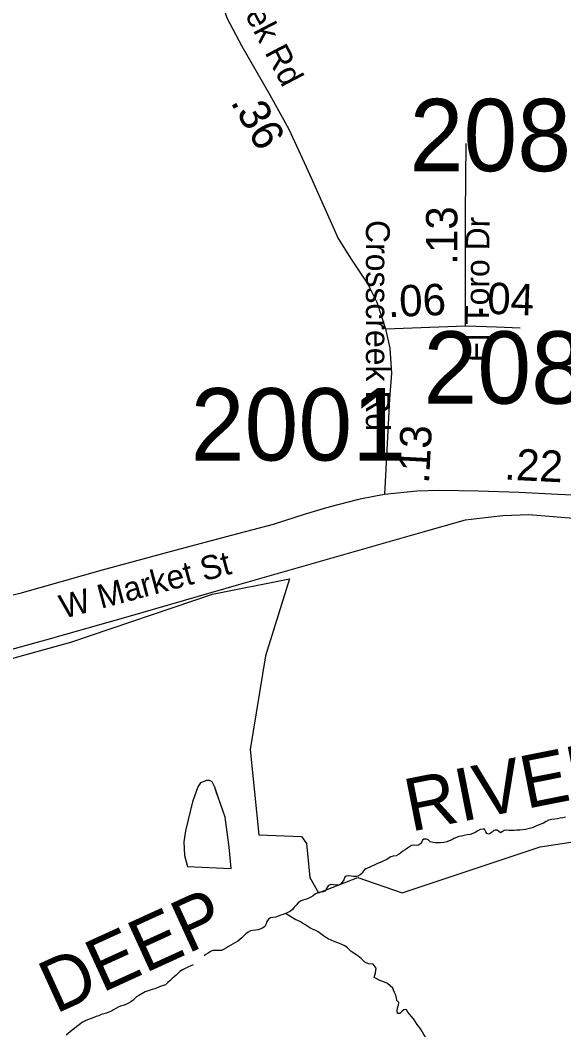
# Model space of a CAD drawing. Extents: x 1662474 to 1856135, y 779280 to 917889.
# Drawn here: x 1696691 to 1698854, y 859687 to 863724 of the extents above; entities that cross this region are included whole.
import ezdxf

# ---------------------------------------------------------------- set-up
doc = ezdxf.new("R2010")
doc.units = 0
for name, color, linetype in [('Cogo Default Point CELL', 7, 'Continuous'), ('Exist Boundary Political City Limit New', 7, 'Continuous'), ('Exist Hydrographic Creek Single Shore', 7, 'Continuous'), ('Exist Hydrographic Misc Water Feature', 7, 'Continuous'), ('Exist Hydrographic River Shore Label', 7, 'Continuous'), ('Exist Railroad Mainline', 7, 'Continuous'), ('Exist Road Secondary Mileage Tenths English Label', 7, 'Continuous'), ('Exist Road Secondary Type 51 Attributed', 7, 'Continuous'), ('Exist Road Secondary Type 51 Label', 7, 'Continuous'), ('Map Preparation Boundary City Limit Buffer Line', 7, 'Continuous')]:
    doc.layers.add(name, color=color, linetype=linetype)

msp = doc.modelspace()

# ---------------------------------------------------------------- linework, layer by layer
at = {"layer": 'Exist Boundary Political City Limit New'}
for points in [[(1692982.2, 859334.3), (1693034.2, 860266.6), (1693537.8, 860321.8), (1693547.5, 860565.4), (1693796.8, 860563.4), (1694102.4, 860570.2), (1694414.8, 860604.1), (1694652.4, 860651.6), (1694754.2, 860685.6), (1694896.8, 860760.3), (1695080.1, 860828.2), (1695154.9, 860835), (1695698, 861126.9), (1695806.6, 861167.7), (1695813.5, 861038.7), (1695867.8, 861045.5), (1695861, 860964), (1696893.1, 861249.2), (1697456.6, 861439.3), (1697762.2, 861500.4), (1697667.1, 861194.9)], [(1697667.1, 861194.9), (1697606, 860821.4), (1697640, 860481.9), (1697809.8, 860475.1), (1697830.1, 860447.9), (1697843.8, 860312.1), (1697877.6, 860251.1), (1698033.9, 860312.1), (1698210.4, 860251.1), (1698760.4, 860434.4), (1699161, 860495.5), (1699228.9, 860461.6), (1700159.1, 860549.8), (1700193.1, 860576.9), (1700328.9, 860597.3), (1700240.6, 860189.9), (1700478.2, 860128.8), (1700172.8, 859633.1)]]:
    msp.add_lwpolyline(points, dxfattribs=at)
at = {"layer": 'Exist Hydrographic Creek Single Shore'}
for points in [[(1698860.9, 860552.3), (1698850.1, 860549.9), (1698839.6, 860548.1), (1698828.4, 860546.2), (1698818.4, 860544.9), (1698806.5, 860543.4), (1698793.8, 860541), (1698783.5, 860534.8), (1698773, 860528.4), (1698762.8, 860523.9), (1698751.8, 860520.6), (1698742.8, 860516.4), (1698732.8, 860511.6), (1698723.1, 860508.2), (1698712.1, 860505.6), (1698701.6, 860503.5), (1698689.8, 860501.9), (1698679, 860500.9), (1698667.8, 860500.4), (1698657, 860499.8), (1698646.5, 860498.8), (1698636.5, 860499.1), (1698625.2, 860500.1), (1698616.5, 860499.6), (1698608.6, 860493.8), (1698602.6, 860490.4), (1698594.5, 860496.4), (1698588.5, 860500.9), (1698581.4, 860501.1), (1698580.4, 860500.9)], [(1698580.4, 860500.9), (1698575.4, 860498.8), (1698568.8, 860492.8), (1698558.8, 860485.6), (1698553.8, 860484.9), (1698547.5, 860486.9), (1698543.4, 860493.8), (1698539.1, 860504), (1698532.9, 860504.3), (1698521.8, 860502.7), (1698512.1, 860497.4), (1698501.4, 860491.2), (1698491.9, 860486.7), (1698481.1, 860483.6), (1698470.1, 860481.4), (1698458.2, 860478.8), (1698447, 860476.4), (1698436, 860475.4), (1698427, 860471.8), (1698416.9, 860467), (1698407.9, 860462.3), (1698398.5, 860458.4), (1698388.5, 860454.4), (1698377.1, 860451.8), (1698365.4, 860450.5), (1698353.5, 860450.2), (1698343.4, 860450.2), (1698333.9, 860451.2), (1698322.6, 860454.7), (1698314.2, 860461.5), (1698307.9, 860465.2), (1698297.1, 860464.9), (1698291.9, 860460.4), (1698288, 860451.5), (1698284.5, 860446.2), (1698275.4, 860440.8), (1698267.8, 860440.2), (1698255.6, 860440.8), (1698248, 860440), (1698239.6, 860434.8), (1698231.8, 860429.2), (1698223.4, 860422.9), (1698214, 860416.4), (1698204.8, 860409.6), (1698196.4, 860403.8), (1698186.9, 860398.5), (1698175.6, 860396.9), (1698165.4, 860395.1), (1698159.4, 860390.9), (1698150.1, 860383.8), (1698140.5, 860379.4), (1698129.4, 860374.9), (1698119.2, 860370.4), (1698109.5, 860366.5), (1698099.2, 860361.5), (1698089.8, 860356.8), (1698079, 860351.8), (1698069.6, 860347.6), (1698067, 860346.3), (1698063.2, 860347.1), (1698056.5, 860338.9), (1698051.2, 860329.8), (1698043.9, 860322.4), (1698034.6, 860317.1), (1698028.6, 860315.6), (1698017.4, 860315.6), (1698007.4, 860317.4), (1697996.9, 860319.2), (1697988.5, 860317.7), (1697982.5, 860313.2), (1697978.2, 860303), (1697972.5, 860293.6), (1697965.6, 860285.1), (1697959.6, 860282.5), (1697949.4, 860281.8), (1697937.6, 860282.8), (1697926.5, 860284.1), (1697917.6, 860280.9), (1697912.4, 860274.4), (1697908.1, 860264.7), (1697903.8, 860258.4), (1697897.1, 860255.8), (1697886.6, 860253.9), (1697875.4, 860251.8), (1697866.5, 860246.8), (1697856.8, 860239.5), (1697847.2, 860233.7), (1697837.4, 860229.2), (1697826.2, 860225.1), (1697815.5, 860221.6), (1697805.9, 860217.7), (1697796.9, 860210.9), (1697788.8, 860202.4), (1697781.6, 860193.8), (1697775.1, 860184.6), (1697767.2, 860178.8), (1697758.4, 860173.6), (1697747.9, 860168.9), (1697746.5, 860168.4)], [(1697746.5, 860168.4), (1697737.1, 860165.2), (1697727.6, 860161.8), (1697717.9, 860158.6), (1697707.6, 860154.9), (1697696.1, 860153.4), (1697686.6, 860152.1), (1697678.5, 860146.1), (1697673, 860137.1), (1697669.4, 860127.4), (1697663.9, 860117.4), (1697655.5, 860110.3), (1697637.4, 860104.1), (1697616.9, 860100.9), (1697607.1, 860099.6), (1697598, 860095.1), (1697588.8, 860088.1), (1697581.4, 860080.4), (1697573.5, 860072.3), (1697565.6, 860065.4), (1697557, 860058.6), (1697548.4, 860052.9), (1697539.1, 860048.1), (1697529, 860043.4), (1697520.5, 860037.6), (1697512.1, 860031.9), (1697503.2, 860027.1), (1697491.6, 860021.6), (1697481.5, 860021.9), (1697470.1, 860021.9), (1697459.1, 860021.1), (1697448.9, 860017.2), (1697438.6, 860011.7), (1697429.2, 860005.1), (1697422.9, 860000.1)], [(1698303.8, 859677.6), (1698296.9, 859686.8), (1698291.9, 859697), (1698286.9, 859705.6), (1698280.6, 859714.1), (1698274, 859722.4), (1698267.5, 859731.4), (1698260.9, 859741.6), (1698255.4, 859750), (1698248.6, 859758.9), (1698241.5, 859767.1), (1698233.9, 859776.5), (1698227.6, 859784.9), (1698224.1, 859786.5), (1698217.1, 859785.9), (1698210, 859778.3), (1698201.9, 859770.8), (1698194.8, 859770.8), (1698192.1, 859772.3), (1698190.9, 859782.2), (1698193, 859793.1), (1698195.9, 859803.6), (1698197.1, 859814.1), (1698189.2, 859822.2), (1698187.8, 859833.8), (1698185.4, 859843.4), (1698180.9, 859854.4), (1698176.9, 859863.9), (1698173.5, 859872.1), (1698153, 859889.9), (1698141, 859895.7), (1698121.5, 859901.9), (1698099.5, 859913.8), (1698104.2, 859932.4), (1698107.1, 859950.8), (1698096.1, 859967.3), (1698077.5, 859968.4), (1698062.8, 859975.7), (1698047.5, 859990.4), (1698034.1, 860000.1), (1698031.8, 860001.7), (1698019.2, 860010.4), (1698008.5, 860018.2), (1697992.8, 860031.9), (1697982.2, 860040), (1697961.2, 860050), (1697941, 860057.1), (1697916.6, 860068.4), (1697903.8, 860075.9), (1697892.8, 860084.6), (1697877.2, 860095.6), (1697867, 860101.7), (1697847.5, 860109), (1697840, 860114), (1697823.1, 860124.5), (1697815, 860129.8), (1697806.1, 860135.2), (1697795.6, 860140.8), (1697788.2, 860144.2), (1697746.5, 860168.4)], [(1697379.6, 859964.9), (1697369.9, 859960.5), (1697358.4, 859955.2), (1697347.9, 859950.2), (1697336.9, 859944.8), (1697326.9, 859938.2), (1697318.8, 859930.6), (1697311.1, 859923.8), (1697303.2, 859916.4), (1697294.9, 859909.1), (1697286.8, 859901.4), (1697278.6, 859893.8), (1697269.6, 859885.4), (1697256.2, 859880.7), (1697246, 859877.3), (1697236.2, 859873.4), (1697226.9, 859869.4), (1697215.9, 859866.5), (1697188.5, 859856.6), (1697163.1, 859842.6), (1697153.6, 859837.1), (1697148.1, 859832.1), (1697140, 859823.8), (1697131.4, 859817.7), (1697121.6, 859812.2), (1697111.6, 859806.7), (1697100.6, 859803), (1697090.1, 859800.1), (1697080.4, 859795.9), (1697072, 859790.9), (1697062.9, 859784.9), (1697054.1, 859779.9), (1697043.9, 859775.8), (1697034, 859772.8), (1697023.5, 859769.9), (1697013.5, 859766.8), (1697003.5, 859762.3), (1696993.5, 859758.4), (1696983.6, 859755.2), (1696973.4, 859751.6), (1696962.6, 859747.6), (1696952.4, 859743.4), (1696942.1, 859737.4), (1696934.2, 859732.1), (1696925.6, 859725.6), (1696916.6, 859719), (1696906.6, 859711.1), (1696897.8, 859704.1), (1696890.1, 859697.8), (1696882.2, 859691.2), (1696874.1, 859684.6)]]:
    msp.add_lwpolyline(points, dxfattribs=at)
at = {"layer": 'Exist Hydrographic Misc Water Feature'}
for points in [[(1697530.4, 860348.1), (1697522.1, 860432.9), (1697506.1, 860553), (1697479.4, 860631.5), (1697471.8, 860649.7), (1697465.1, 860671.2), (1697454.7, 860693.6), (1697444.6, 860698.7), (1697432.5, 860698.9), (1697408.2, 860688.8), (1697398.2, 860673.4), (1697377.1, 860613), (1697349.3, 860498), (1697342.4, 860453.8), (1697345.4, 860399.5), (1697356.7, 860355.8), (1697530.4, 860348.1)], [(1697530.4, 860348.1), (1697522.1, 860432.9), (1697506.1, 860553), (1697479.4, 860631.5), (1697465.1, 860671.2), (1697454.7, 860693.6), (1697444.6, 860698.7), (1697432.5, 860698.9), (1697408.2, 860688.8), (1697398.2, 860673.4), (1697377.1, 860613), (1697349.3, 860498), (1697342.4, 860453.8), (1697345.4, 860399.5), (1697356.7, 860355.8), (1697530.4, 860348.1)]]:
    msp.add_lwpolyline(points, dxfattribs=at)
at = {"layer": 'Exist Railroad Mainline'}
msp.add_lwpolyline([(1696225.4, 861102.2), (1696793.1, 861258.1), (1697120.2, 861350.6), (1697561.6, 861477.7), (1698294.1, 861687.8), (1698462.6, 861736), (1698552.7, 861747), (1698610.8, 861752.4), (1698714.8, 861757.3), (1698908.8, 861741.2)], dxfattribs=at)
at = {"layer": 'Exist Road Secondary Type 51 Attributed'}
msp.add_line((1698144.8, 862495.4), (1698463.2, 862508.2), dxfattribs=at)
for points in [[(1697454.5, 864214.1), (1697467.1, 863956), (1697472.9, 863879), (1697491.6, 863798.6), (1697513.1, 863734.3), (1697573, 863621.2), (1697684.7, 863427), (1697759.8, 863291.2), (1697843.6, 863109), (1697956.7, 862855.6), (1698008, 862773.2), (1698074.8, 862673.1), (1698110.4, 862601.9), (1698144.8, 862495.4)], [(1698463.2, 862508.2), (1698463.2, 862953.8), (1698465.3, 863233.1)], [(1698144.8, 862495.4), (1698161.8, 862419), (1698168.4, 862319.4), (1698160.9, 862217.6), (1698140.7, 861837.2)], [(1698463.2, 862508.2), (1698586, 862503.5), (1698680, 862499.6)], [(1698140.7, 861837.2), (1698104.5, 861829.5), (1698037.3, 861817.2), (1697919.7, 861785.5), (1697824.6, 861758.4), (1697697.9, 861717.6), (1697536.4, 861674.6), (1697305.8, 861613.2), (1697016.9, 861534.9), (1696689.8, 861442.2), (1696446.2, 861383.6), (1696319.2, 861350.7), (1696096.8, 861293.9), (1695901.5, 861242.6), (1695744.2, 861189.3), (1695414.5, 861020.7), (1695365, 860995), (1695232.7, 860919.1), (1694720.4, 860738.9), (1694486.3, 860689.9), (1694268.7, 860663), (1694042.6, 860681.7), (1693492.3, 860751.8)], [(1699275.6, 861782.1), (1699194.1, 861804.7), (1699130.2, 861817.9), (1699088.3, 861819.8), (1699029.5, 861829.2), (1698923.5, 861832.9), (1698829.8, 861836.5), (1698677.1, 861844), (1698512.7, 861849.2), (1698360.7, 861852.7), (1698268.8, 861849.8), (1698140.7, 861837.2)]]:
    msp.add_lwpolyline(points, dxfattribs=at)
at = {"layer": 'Map Preparation Boundary City Limit Buffer Line'}
for points in [[(1692982.2, 859334.3), (1693034.2, 860266.6), (1693537.8, 860321.8), (1693547.5, 860565.4), (1693796.8, 860563.4), (1694102.4, 860570.2), (1694414.8, 860604.1), (1694652.4, 860651.6), (1694754.2, 860685.6), (1694896.8, 860760.3), (1695080.1, 860828.2), (1695154.9, 860835), (1695698, 861126.9), (1695806.6, 861167.7), (1695813.5, 861038.7), (1695867.8, 861045.5), (1695861, 860964), (1696893.1, 861249.2), (1697456.6, 861439.3), (1697762.2, 861500.4), (1697667.1, 861194.9)], [(1697667.1, 861194.9), (1697606, 860821.4), (1697640, 860481.9), (1697809.8, 860475.1), (1697830.1, 860447.9), (1697843.8, 860312.1), (1697877.6, 860251.1), (1698033.9, 860312.1), (1698210.4, 860251.1), (1698760.4, 860434.4), (1699161, 860495.5), (1699228.9, 860461.6), (1700159.1, 860549.8), (1700193.1, 860576.9), (1700328.9, 860597.3), (1700240.6, 860189.9), (1700478.2, 860128.8), (1700172.8, 859633.1)]]:
    msp.add_lwpolyline(points, dxfattribs=at)

# ---------------------------------------------------------------- texts
at = {"layer": 'Cogo Default Point CELL'}
for s, p in [('2081', (1698240.5, 863123.2)), ('2080', (1698295.8, 862198)), ('2001', (1697369.4, 861971.8))]:
    msp.add_text(s, height=288, dxfattribs=at).set_placement(p)
at = {"layer": 'Exist Hydrographic River Shore Label'}
for s, rotation, p in [('RIVER', 11.1934, (1698245.1, 860494.1)), ('DEEP', 24.5346, (1696831.8, 859768))]:
    msp.add_text(s, height=210, rotation=rotation, dxfattribs=at).set_placement(p)
at = {"layer": 'Exist Road Secondary Mileage Tenths English Label'}
for s, rotation, p in [('.36', 299.9132, (1697526, 863398.6)), ('.13', 90, (1698430.7, 862751.1)), ('.06', 2.2896, (1698155.1, 862542.1)), ('.04', 357.8089, (1698501.1, 862557.7)), ('.13', 86.9679, (1698317.3, 861877.8)), ('.22', 357.1796, (1698615.5, 861896.3))]:
    msp.add_text(s, height=125, rotation=rotation, dxfattribs=at).set_placement(p)
at = {"layer": 'Exist Road Secondary Type 51 Label'}
for s, rotation, p in [('Crosscreek Rd', 297.6299, (1697347.7, 864196.8)), ('Crosscreek Rd', 270, (1698066.7, 862928.9)), ('El Toro Dr', 89.7139, (1698555.7, 862363.1)), ('W Market St', 14.9675, (1696862.5, 861341.4))]:
    msp.add_text(s, height=95, rotation=rotation, dxfattribs=at).set_placement(p)

doc.saveas('drawing.dxf')
